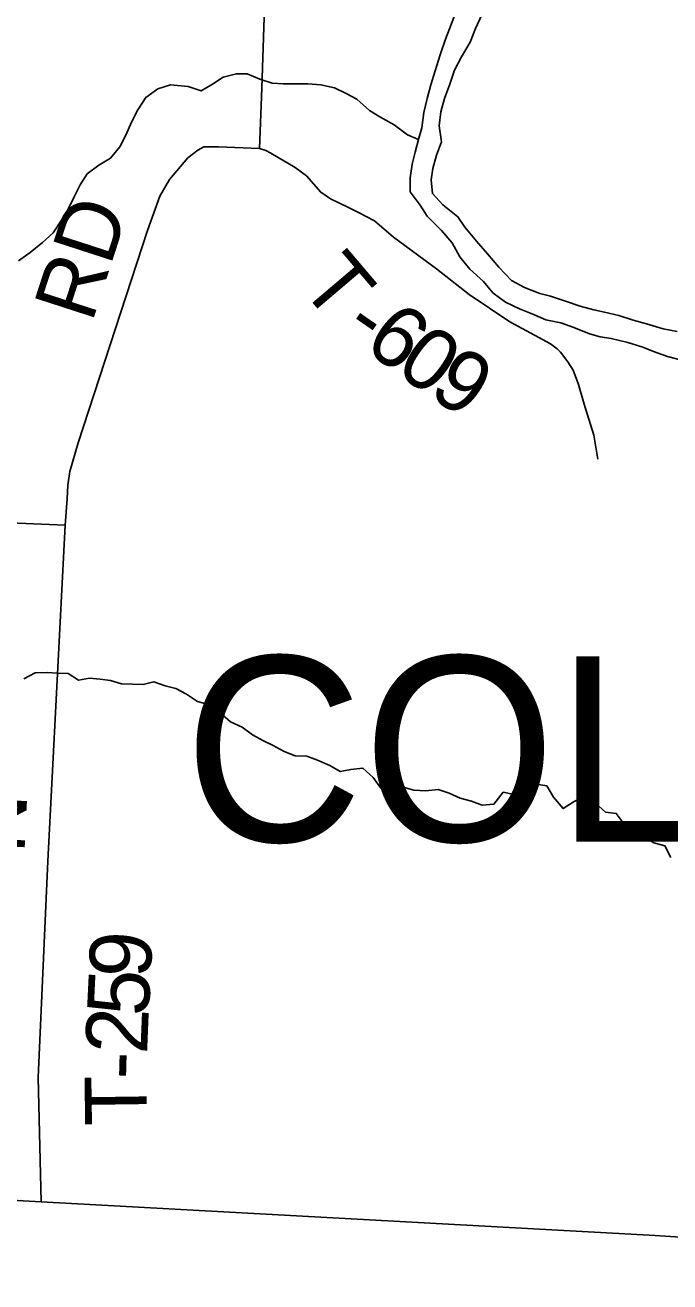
# Model space of a CAD drawing. Extents: x 1759416 to 2214760, y 252598 to 1116833.
# Drawn here: x 1993486 to 1996615, y 856869 to 862970 of the extents above; entities that cross this region are included whole.
import ezdxf

# ---------------------------------------------------------------- set-up
doc = ezdxf.new("R2010")
doc.units = 0
for name, color, linetype in [('GM_X_Major_River', 7, 'Continuous'), ('GM_X_Minor_River', 7, 'Continuous'), ('GM_X_Township', 7, 'Continuous'), ('GM_X_Township_Road', 7, 'Continuous'), ('GM_X_Township_Road_Text', 7, 'Continuous'), ('GM_X_Township_Text', 7, 'Continuous')]:
    doc.layers.add(name, color=color, linetype=linetype)

msp = doc.modelspace()

# ---------------------------------------------------------------- linework, layer by layer
at = {"layer": 'GM_X_Major_River'}
for points in [[(1995572.1, 863020.2), (1995546, 862952.1), (1995526, 862902), (1995499.9, 862825.9), (1995475.8, 862747.7), (1995455.8, 862679.6), (1995437.7, 862613.5), (1995421.6, 862545.4), (1995411.5, 862471.2), (1995397.5, 862421.1), (1995379.4, 862353), (1995365.3, 862294.9), (1995355.3, 862228.8), (1995355.2, 862160.6), (1995403.1, 862096.4), (1995437, 862042.2), (1995506.8, 861974), (1995558.7, 861913.8), (1995596.6, 861845.6), (1995644.5, 861785.4), (1995710.4, 861725.2), (1995756.3, 861671), (1995818.2, 861624.8), (1995886.1, 861592.6), (1995950, 861566.5), (1996014, 861540.3), (1996085.9, 861524.2), (1996149.8, 861502.1), (1996225.7, 861471.9), (1996277.7, 861457.8), (1996329.6, 861449.7), (1996411.5, 861429.5), (1996483.5, 861407.4), (1996535.4, 861385.3), (1996603.3, 861361.1), (1996685.2, 861341)], [(1996651.4, 861483.3), (1996583.5, 861495.4), (1996501.6, 861519.6), (1996437.7, 861537.7), (1996367.7, 861559.9), (1996297.8, 861576), (1996245.8, 861588.1), (1996179.9, 861606.2), (1996108, 861630.4), (1996036.1, 861654.6), (1995984.1, 861666.7), (1995910.2, 861696.8), (1995846.3, 861731), (1995784.4, 861795.2), (1995730.5, 861859.4), (1995676.7, 861921.7), (1995620.8, 861989.9), (1995586.9, 862040), (1995513, 862098.3), (1995463.1, 862152.4), (1995457.2, 862218.6), (1995465.2, 862274.7), (1995483.3, 862338.8), (1995507.4, 862402.9), (1995495.5, 862481.1), (1995503.6, 862549.3), (1995521.6, 862613.4), (1995547.7, 862683.5), (1995569.8, 862751.6), (1995603.8, 862815.7), (1995645.9, 862887.8), (1995672, 862953.9), (1995702, 863020)]]:
    msp.add_lwpolyline(points, dxfattribs=at)
at = {"layer": 'GM_X_Minor_River'}
for points in [[(1995396, 862415.6), (1995342.3, 862438.2), (1995277.8, 862485.6), (1995207.4, 862525), (1995157.1, 862556.6), (1995096.5, 862610.1), (1995044.2, 862637.7), (1994988, 862665.1), (1994921.8, 862680.5), (1994857.8, 862685.9), (1994737.8, 862684.6), (1994685.8, 862688.1), (1994625.6, 862707.5), (1994563.4, 862733), (1994511.4, 862734.4), (1994447.6, 862717.8), (1994395.9, 862683.1), (1994340.3, 862650.5), (1994278.1, 862671.9), (1994192, 862681), (1994130.3, 862660.4), (1994072.7, 862619.7), (1994033.4, 862559.1), (1994002, 862498.6), (1993974.7, 862436.2), (1993945.3, 862379.7), (1993899.9, 862325.1), (1993844.3, 862290.4), (1993786.8, 862247.7), (1993753.4, 862195.2), (1993722.1, 862132.8), (1993694.7, 862076.3), (1993663.3, 862023.9), (1993621.9, 861961.3), (1993570.5, 861914.6), (1993511, 861865.9), (1993453.4, 861825.2)], [(1995544.5, 859241.7), (1995490.3, 859259.2), (1995430.4, 859252.5), (1995372.4, 859256), (1995320.2, 859271.5), (1995264.3, 859262.9), (1995212.3, 859266.4), (1995175.8, 859318.1), (1995125.3, 859363.7), (1995067.4, 859357.1), (1995015.5, 859346.6), (1994965.2, 859376.1), (1994905, 859401.6), (1994852.8, 859421.1), (1994796.8, 859422.5), (1994742.6, 859444), (1994690.3, 859473.6), (1994640, 859497.1), (1994589.7, 859524.7), (1994539.4, 859562.3), (1994483.1, 859587.8), (1994430.6, 859633.3), (1994374.2, 859672.9), (1994322.1, 859686.4), (1994269.7, 859721.9), (1994217.5, 859749.5), (1994165.3, 859763), (1994111.1, 859782.5), (1994059.3, 859769.9), (1994007.3, 859771.4), (1993953.3, 859772.8), (1993901.1, 859788.3), (1993851.1, 859795.8), (1993799.1, 859799.3), (1993745.2, 859790.8), (1993694.8, 859822.3), (1993642.8, 859823.8), (1993592.8, 859827.3), (1993534.8, 859826.7), (1993479.2, 859796)], [(1996619.5, 858929.9), (1996590.9, 858985.7), (1996536.7, 859001.2), (1996486.4, 859032.8), (1996432.3, 859040.2), (1996355.3, 859143.7), (1996303.2, 859149.2), (1996252.7, 859194.8), (1996202.4, 859226.4), (1996150.7, 859201.8), (1996097.1, 859167.2), (1996050.5, 859222.8), (1996017.9, 859276.6), (1995965.9, 859286.1), (1995914.2, 859255.5), (1995858.4, 859234.9), (1995806.3, 859246.4), (1995761, 859187.8), (1995705, 859183.2), (1995652.9, 859202.7), (1995596.7, 859218.2), (1995544.5, 859241.7)]]:
    msp.add_lwpolyline(points, dxfattribs=at)
at = {"layer": 'GM_X_Township'}
for points in [[(1992605.3, 870569.3), (1994920.3, 870478.6), (1995113.1, 870471), (1995354.7, 870467.7), (1995405.1, 870463.9), (1995466.2, 870454.8), (1997361.9, 870361.9), (1997797.6, 870345.7), (1998294.9, 870324.5), (1998468.2, 870317.1), (1999895.4, 870251.2), (2000935, 870208.1), (2004641.5, 870054.3), (2004630.6, 869830), (2004447.3, 866486.3), (2004387.6, 865398.2), (2004124.8, 859974.5), (2003968.6, 856733.8), (2000252.9, 856911.2), (1997118.8, 857079.2), (1997089.2, 857058.3), (1996543.2, 857094.5), (1993563.2, 857258.5), (1990528.7, 857428)], [(1990528.7, 857428), (1993563.2, 857258.5), (1996543.2, 857094.5), (1997089.2, 857058.3), (1997118.8, 857079.2), (2000252.9, 856911.2), (2003968.6, 856733.8)]]:
    msp.add_lwpolyline(points, dxfattribs=at)
at = {"layer": 'GM_X_Township_Road'}
for points in [[(1993563.2, 857258.5), (1993550, 857861), (1993596.2, 858911.1), (1993681.2, 860542.2), (1993690.7, 860670.4), (1993693.5, 860736.5), (1993702.3, 860802.6), (1993743.9, 860942.4), (1994080.1, 861972.9), (1994140.1, 862140.6), (1994187, 862220.3), (1994276.3, 862325.4), (1994324.8, 862362.9), (1994352.9, 862378.6), (1994425, 862379.7), (1994623, 862371.3), (1994634.4, 862663.9), (1994671.6, 863798.3), (1994737.4, 864290.9), (1994756, 864766.9), (1994757.5, 864893.7), (1994760.6, 864978.7), (1994786.9, 865031.3), (1994788.7, 865032.9)], [(1995106.8, 862058.4), (1995055.9, 862085.3), (1994968.3, 862126.5), (1994920.7, 862159.1), (1994851.6, 862238.2), (1994796, 862279), (1994678.8, 862348.6), (1994654.9, 862360.9), (1994623, 862371.3)], [(1996266.3, 860863.4), (1996245.6, 860979.9), (1996199.4, 861130.9), (1996172.5, 861225.5), (1996145.3, 861296), (1996119.8, 861336.4), (1996084.3, 861383), (1996068.4, 861399.2), (1996036.7, 861423.6), (1995979, 861454.4), (1995837.9, 861530.3), (1995641.3, 861663.1), (1995482.7, 861787.3), (1995274.3, 861940.2), (1995181.2, 862019.6), (1995137.4, 862042.2), (1995106.9, 862058.3), (1995106.8, 862058.4)], [(1990681.8, 860589.5), (1990685.6, 860618.6), (1990690.8, 860654.4), (1990732, 860692.9), (1990784.2, 860706.6), (1991299.9, 860669.7), (1991879.4, 860642.5), (1993219.2, 860561.9), (1993681.2, 860542.2)], [(1989753.6, 857462.5), (1990528.7, 857428), (1993563.2, 857258.5), (1996543.2, 857094.5), (1997089.2, 857058.3), (1997118.8, 857079.2), (1997122.9, 857100.8)]]:
    msp.add_lwpolyline(points, dxfattribs=at)

# ---------------------------------------------------------------- texts
at = {"layer": 'GM_X_Township_Road_Text'}
for s, rotation, p in [('RD', 72.03119, (1993810.1, 861520.5)), ('T', 310.36748, (1994813.5, 861701.7)), ('-', 325.23164, (1995021.5, 861473.9)), ('6', 323.2269, (1995120.5, 861405.3)), ('0', 324.45098, (1995274.2, 861290.5)), ('9', 326.74273, (1995435.3, 861175.7)), ('N', 87.23036, (1993482.6, 858946.5)), ('9', 87.08977, (1994094.1, 858340.3)), ('5', 87.20438, (1994085.1, 858155.9)), ('2', 87.69399, (1994077.7, 857971.9)), ('-', 88.43855, (1994074.3, 857849.8)), ('T', 90.81859, (1994077.6, 857628.7))]:
    msp.add_text(s, height=300, rotation=rotation, dxfattribs=at).set_placement(p)
at = {"layer": 'GM_X_Township_Text'}
msp.add_text('COLLEGE', height=900, rotation=0.00001, dxfattribs=at).set_placement((1994256.8, 859006.6))

doc.saveas('drawing.dxf')
